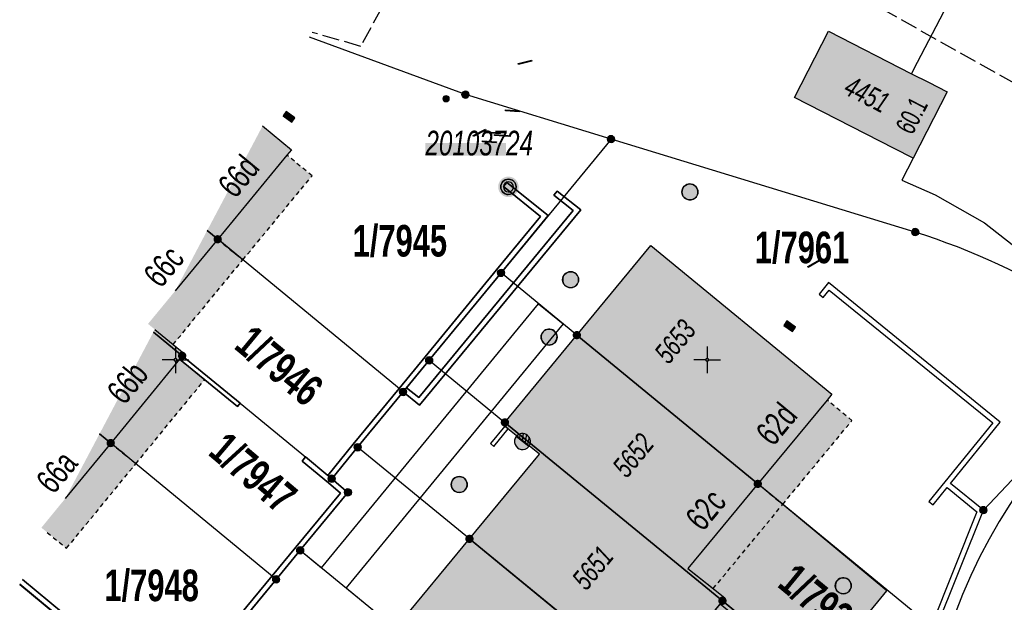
# Model space of a CAD drawing. Header units: metres. Extents: x 2695560 to 2696939, y 1260491 to 1262050.
# Tile 821 of 1005: x 2695969 to 2696015, y 1261738 to 1261766. Entities that reach past the tile are written whole.
import ezdxf

# ---------------------------------------------------------------- set-up
doc = ezdxf.new("R2010")
doc.units = ezdxf.units.M
for name, pattern in [('ALL_S25', [1.06, 0.8, -0.26]), ('AUSGEZOGEN', [0]), ('VERDECKT2_S2', [0.36, 0.2, -0.16])]:
    doc.linetypes.add(name, pattern=pattern)
for name, color, linetype in [('XR$1$AV_Flächen (EO)', 7, 'AUSGEZOGEN'), ('XR$1$AV_Gebäudeflächen (BB)', 7, 'AUSGEZOGEN'), ('XR$1$AV_Gebäudeflächen (EO)', 7, 'AUSGEZOGEN'), ('XR$1$AV_Gebäudeflächen ut.', 7, 'AUSGEZOGEN'), ('XR$1$AV_Grenzpunkte', 7, 'AUSGEZOGEN'), ('XR$1$AV_Grundstück-Nr.', 7, 'AUSGEZOGEN'), ('XR$1$AV_Haus-Nr.', 7, 'AUSGEZOGEN'), ('XR$1$AV_Koordinatennetzpunkte', 7, 'AUSGEZOGEN'), ('XR$1$AV_Lagefixpunkt-Nr.', 7, 'AUSGEZOGEN'), ('XR$1$AV_Lagefixpunkte', 7, 'AUSGEZOGEN'), ('XR$1$AV_Linien (BB)', 7, 'AUSGEZOGEN'), ('XR$1$AV_Linien (EO)', 7, 'AUSGEZOGEN'), ('XR$1$AV_Versicherung-Nr.', 7, 'AUSGEZOGEN'), ('XR$1$AW_LK_Schachtdeckel', 24, 'AUSGEZOGEN'), ('XR$1$EW_LK_Knoten', 1, 'AUSGEZOGEN'), ('XR$1$FM_LK_SW_TRASSEKNOTEN', 94, 'AUSGEZOGEN'), ('XR$1$GA_LK_Rohrleitungsteil', 32, 'AUSGEZOGEN'), ('XR$1$Liegenschaftsgrenzen', 7, 'AUSGEZOGEN'), ('XR$1$PFAV', 255, 'AUSGEZOGEN'), ('XR$1$PFAW', 255, 'AUSGEZOGEN'), ('XR$1$PFWA', 255, 'AUSGEZOGEN'), ('XR$1$PFWFM', 255, 'AUSGEZOGEN'), ('XR$1$RAEW', 8, 'AUSGEZOGEN'), ('XR$1$RP_Abstandslinie', 7, 'AUSGEZOGEN'), ('XR$1$WA_LK_Rohrleitungsteil', 171, 'AUSGEZOGEN')]:
    doc.layers.add(name, color=color, linetype=linetype)
doc.styles.add('ARIAL', font='arial.ttf')

# ---------------------------------------------------------------- blocks, each defined once
blk = doc.blocks.new('COMPLEXOBJECT_1471')
at = {"layer": 'XR$1$AV_Gebäudeflächen (BB)', "true_color": 0xd2d2d2, "transparency": 33554687}
for points in [[(120.964, 753.063), (122.956, 755.482), (122.461, 755.89)], [(120, 751.242), (119.933, 751.116), (121.285, 750.004), (121.373, 750.112), (120.861, 750.533)]]:
    blk.add_hatch(color=254, dxfattribs=at).paths.add_polyline_path(points)
blk = doc.blocks.new('COMPLEXOBJECT_76')
at = {"layer": 'XR$1$AV_Linien (BB)', "color": 7, "linetype": 'AUSGEZOGEN', "transparency": 33554687}
blk.add_line((6021.442, 11753.353), (6018.661, 11755.981), dxfattribs=at)
blk.add_lwpolyline([(6018.587, 11759.009), (6021.593, 11765.257), (6015.033, 11768.535), (6014.232, 11766.944), (6011.981, 11768.042), (6009.703, 11763.647), (6009.606, 11763.456)], dxfattribs=at)
for centre, start, end in [((6020.819, 11757.549), 146.8203, 185.6248), ((6020.819, 11757.548), 185.5875, 215.9755)]:
    blk.add_arc(centre, 2.667, start, end, dxfattribs=at)
blk = doc.blocks.new('COMPLEXOBJECT_592')
at = {"layer": 'XR$1$AV_Linien (BB)', "color": 7, "linetype": 'AUSGEZOGEN', "transparency": 33554687}
for centre, radius, start, end in [((6037.015, 11729.373), 23.238, 134.6304, 165.4774), ((5968.577, 11747.198), 47.484, 334.6065, 345.3646)]:
    blk.add_arc(centre, radius, start, end, dxfattribs=at)
blk = doc.blocks.new('COMPLEXOBJECT_595')
at = {"layer": 'XR$1$AV_Linien (BB)', "color": 7, "linetype": 'AUSGEZOGEN', "transparency": 33554687}
blk.add_line((5967.678, 11739.437), (5973.195, 11734.903), dxfattribs=at)
blk.add_lwpolyline([(5976.016, 11735.176), (5979.733, 11739.682), (5980.863, 11741.051), (5981.865, 11740.23), (5992.07, 11752.644), (5993.229, 11751.692), (5983.025, 11739.279), (5985.346, 11737.378)], dxfattribs=at)
for centre, radius, start, end in [((5974.738, 11733.664), 1.979, 95.5151, 141.2479), ((5974.737, 11733.658), 1.985, 49.8801, 95.4652)]:
    blk.add_arc(centre, radius, start, end, dxfattribs=at)
blk = doc.blocks.new('COMPLEXOBJECT_899')
at = {"layer": 'XR$1$AV_Flächen (EO)', "color": 7, "linetype": 'AUSGEZOGEN', "transparency": 33554687}
for p, q in [((6002.979, 11721.37), (6004.04, 11722.446)), ((6003.203, 11718.458), (6003.433, 11718.361))]:
    blk.add_line(p, q, dxfattribs=at)
blk.add_lwpolyline([(6004.04, 11722.446), (6002.629, 11723.592), (6005.922, 11727.583), (6007.803, 11729.863), (6008.443, 11729.335), (6010.263, 11731.541), (6007.706, 11733.654), (6010.725, 11737.31), (6012.982, 11742.939), (6011.43, 11744.191), (6013.775, 11747.078), (6005.7, 11753.637), (6005.259, 11753.094), (6005.453, 11752.936), (6005.736, 11753.285), (6013.423, 11747.042), (6010.422, 11743.347), (6010.616, 11743.189), (6011.272, 11743.996), (6012.681, 11742.86), (6010.507, 11737.439), (6007.163, 11733.389), (6000.715, 11738.676), (6000.601, 11738.537), (6007.236, 11733.096), (6008.408, 11732.133), (6001.873, 11724.198), (5994.072, 11730.645), (5993.958, 11730.506), (5994.646, 11729.937), (5993.154, 11729.638), (5992.03, 11730.563), (5992.016, 11730.682), (5992.629, 11731.406), (5992.476, 11731.535), (5991.808, 11730.746), (5991.84, 11730.46), (5993.1, 11729.423), (5994.844, 11729.773), (6001.897, 11723.944), (6002.51, 11723.448), (6003.698, 11722.466), (6002.634, 11721.376)], dxfattribs=at)
for centre, radius, start, end in [((6000.811, 11719.532), 2.592, 39.9803, 45.3314), ((6000.556, 11719.362), 2.898, 32.054, 39.3119), ((6000.756, 11719.496), 2.908, 337.0277, 40.1325), ((6000.886, 11719.564), 2.511, 23.7742, 32.1503), ((6000.494, 11719.401), 2.935, 16.4579, 23.5887), ((6000.744, 11719.498), 2.669, 8.1832, 15.9842), ((6000.72, 11719.49), 2.693, 0.6028, 8.2919), ((6000.45, 11719.51), 2.963, 353.1731, 0.15), ((6000.561, 11719.56), 2.863, 337.3564, 344.6843), ((6000.734, 11719.5), 2.68, 344.9546, 352.6747)]:
    blk.add_arc(centre, radius, start, end, dxfattribs=at)
blk = doc.blocks.new('COMPLEXOBJECT_930')
at = {"layer": 'XR$1$AV_Flächen (EO)', "color": 7, "linetype": 'AUSGEZOGEN', "transparency": 33554687}
blk.add_line((5967.686, 11739.453), (5973.195, 11734.903), dxfattribs=at)
blk.add_lwpolyline([(5976.016, 11735.176), (5979.733, 11739.682), (5980.863, 11741.051)], dxfattribs=at)
for centre, radius, start, end in [((5974.741, 11733.657), 1.985, 94.8397, 141.1152), ((5974.74, 11733.663), 1.979, 49.8635, 94.846)]:
    blk.add_arc(centre, radius, start, end, dxfattribs=at)
blk = doc.blocks.new('COMPLEXOBJECT_1020')
at = {"layer": 'XR$1$AV_Linien (EO)', "color": 7, "linetype": 'AUSGEZOGEN', "transparency": 33554687}
blk.add_line((5967.805, 11739.678), (5973.17, 11735.248), dxfattribs=at)
blk.add_lwpolyline([(5975.975, 11735.519), (5979.547, 11739.849), (5980.657, 11741.195), (5982.76, 11743.743), (5982.188, 11744.221), (5980.96, 11745.247), (5981.12, 11745.439), (5982.156, 11744.573), (5983.361, 11746.038), (5985.51, 11748.652), (5986.735, 11750.142), (5990.099, 11754.232), (5992.165, 11756.746), (5990.423, 11758.147), (5990.58, 11758.342), (5992.519, 11756.782), (5990.308, 11754.093), (5986.928, 11749.983), (5985.862, 11748.686), (5986.44, 11748.227), (5993.697, 11757.019), (5992.789, 11757.739), (5992.944, 11757.935), (5994.052, 11757.056), (5986.477, 11747.879), (5985.703, 11748.493), (5983.566, 11745.894), (5982.348, 11744.413), (5983.111, 11743.776), (5980.863, 11741.051)], dxfattribs=at)
blk.add_arc((5974.739, 11733.66), 2.232, 56.3819, 134.6549, dxfattribs=at)
blk = doc.blocks.new('COMPLEXOBJECT_1174')
at = {"layer": 'XR$1$Liegenschaftsgrenzen', "color": 7, "linetype": 'AUSGEZOGEN', "transparency": 33554687}
for p, q in [((6009.78, 11756.01), (5995.477, 11760.379)), ((6019.71, 11750.79), (6017.37, 11752.47))]:
    blk.add_line(p, q, dxfattribs=at)
blk.add_arc((5999.918, 11724.958), 32.58, 57.611, 72.38, dxfattribs=at)
blk = doc.blocks.new('COMPLEXOBJECT_1224')
at = {"layer": 'XR$1$Liegenschaftsgrenzen', "color": 7, "linetype": 'AUSGEZOGEN', "transparency": 33554687}
for p, q in [((5979.733, 11739.682), (5976.016, 11735.176)), ((5973.195, 11734.903), (5967.678, 11739.437))]:
    blk.add_line(p, q, dxfattribs=at)
blk.add_arc((5974.739, 11733.663), 1.98, 49.8187, 141.2364, dxfattribs=at)
blk = doc.blocks.new('COMPLEXOBJECT_1270')
at = {"layer": 'XR$1$Liegenschaftsgrenzen', "color": 7, "linetype": 'AUSGEZOGEN', "transparency": 33554687}
blk.add_line((5971.08, 11688.51), (5998.19, 11710.06), dxfattribs=at)
for centre, radius, start, end in [((6037.015, 11729.373), 23.238, 134.6304, 165.4774), ((5968.574, 11747.203), 47.488, 333.1701, 345.3587), ((5968.621, 11747.179), 47.435, 321.1441, 333.1707), ((5968.73, 11747.143), 47.327, 309.3215, 321.0958), ((5968.975, 11743.539), 44.434, 311.1096, 312.0231)]:
    blk.add_arc(centre, radius, start, end, dxfattribs=at)
blk = doc.blocks.new('BWAV1')
at = {"layer": 'XR$1$PFAV', "transparency": 33554687}
blk.add_hatch(color=7, dxfattribs=at).paths.add_polyline_path([(0.67, 0), (0.656, 0.135), (0.616, 0.264), (0.55, 0.383), (0.462, 0.486), (0.354, 0.569), (0.233, 0.628), (0.101, 0.662), (-0.034, 0.669), (-0.168, 0.649), (-0.295, 0.602), (-0.41, 0.53), (-0.508, 0.436), (-0.586, 0.325), (-0.639, 0.201), (-0.667, 0.068), (-0.667, -0.068), (-0.639, -0.201), (-0.586, -0.325), (-0.508, -0.436), (-0.41, -0.53), (-0.295, -0.602), (-0.168, -0.649), (-0.034, -0.669), (0.101, -0.662), (0.233, -0.628), (0.354, -0.569), (0.462, -0.486), (0.55, -0.383), (0.616, -0.264), (0.656, -0.135)])
at = {"color": 7, "transparency": 33554687}
for radius, start, end in [(0.5, 91.19481, 268.80519), (0.326, 91.19481, 268.80519), (0.5, 268.80519, 91.19481), (0.326, 268.80519, 91.19481)]:
    blk.add_arc((0, 0), radius, start, end, dxfattribs=at)
at = {"layer": 'XR$1$PFAV', "transparency": 33554687}
blk.add_circle((0, 0), 0.5, dxfattribs=at)
blk = doc.blocks.new('BAV15')
at = {"layer": 'XR$1$PFAV', "transparency": 33554687}
blk.add_hatch(color=7, dxfattribs=at).paths.add_polyline_path([(0.5, 0), (0.49, 0.1), (0.46, 0.2), (0.41, 0.29), (0.34, 0.36), (0.26, 0.42), (0.17, 0.47), (0.08, 0.49), (-0.03, 0.5), (-0.13, 0.48), (-0.22, 0.45), (-0.31, 0.4), (-0.38, 0.33), (-0.44, 0.24), (-0.48, 0.15), (-0.5, 0.05), (-0.5, -0.05), (-0.48, -0.15), (-0.44, -0.24), (-0.38, -0.33), (-0.31, -0.4), (-0.22, -0.45), (-0.13, -0.48), (-0.03, -0.5), (0.08, -0.49), (0.17, -0.47), (0.26, -0.42), (0.34, -0.36), (0.41, -0.29), (0.46, -0.2), (0.49, -0.1)])
at = {"color": 7, "transparency": 33554687}
for start, end in [(90, 270), (270, 90)]:
    blk.add_arc((0, 0), 0.5, start, end, dxfattribs=at)
at = {"layer": 'XR$1$PFAV', "transparency": 33554687}
blk.add_circle((0, 0), 0.5, dxfattribs=at)
blk = doc.blocks.new('BWAV20')
at = {"true_color": 0x000000, "transparency": 33554687}
blk.add_hatch(color=18, dxfattribs=at).paths.add_polyline_path([(0.17, 0), (0.16, 0.03), (0.15, 0.07), (0.14, 0.1), (0.11, 0.12), (0.09, 0.14), (0.06, 0.16), (0.03, 0.16), (-0.01, 0.17), (-0.04, 0.16), (-0.07, 0.15), (-0.1, 0.13), (-0.13, 0.11), (-0.15, 0.08), (-0.16, 0.05), (-0.17, 0.02), (-0.17, -0.02), (-0.16, -0.05), (-0.15, -0.08), (-0.13, -0.11), (-0.1, -0.13), (-0.07, -0.15), (-0.04, -0.16), (-0.01, -0.17), (0.03, -0.16), (0.06, -0.16), (0.09, -0.14), (0.11, -0.12), (0.14, -0.1), (0.15, -0.07), (0.16, -0.03)])
at = {"layer": 'XR$1$PFAV', "transparency": 33554687}
blk.add_hatch(color=7, dxfattribs=at).paths.add_polyline_path([(0.5, 0), (0.49, 0.1), (0.46, 0.2), (0.41, 0.29), (0.34, 0.36), (0.26, 0.42), (0.17, 0.47), (0.08, 0.49), (-0.03, 0.5), (-0.13, 0.48), (-0.22, 0.45), (-0.31, 0.4), (-0.38, 0.33), (-0.44, 0.24), (-0.48, 0.15), (-0.5, 0.05), (-0.5, -0.05), (-0.48, -0.15), (-0.44, -0.24), (-0.38, -0.33), (-0.31, -0.4), (-0.22, -0.45), (-0.13, -0.48), (-0.03, -0.5), (0.08, -0.49), (0.17, -0.47), (0.26, -0.42), (0.34, -0.36), (0.41, -0.29), (0.46, -0.2), (0.49, -0.1)])
blk = doc.blocks.new('BAV2041')
at = {"color": 7, "transparency": 33554687}
for p, q in [((0, 0.5), (0, 0.05)), ((-0.05, 0), (-0.5, 0)), ((0.05, 0), (0.5, 0)), ((0, -0.05), (0, -0.5))]:
    blk.add_line(p, q, dxfattribs=at)
blk.add_circle((0, 0), 0.05, dxfattribs=at)
for start, end in [(90, 270), (270, 90)]:
    blk.add_arc((0, 0), 0.05, start, end, dxfattribs=at)
blk = doc.blocks.new('COMPLEXOBJECT_1447')
at = {"layer": 'XR$1$RP_Abstandslinie', "color": 7, "linetype": 'AUSGEZOGEN', "transparency": 33554687}
blk.add_arc((6037.386, 11728.394), 27.499, 99.9378, 163.4214, dxfattribs=at)
blk = doc.blocks.new('BAW2082')
at = {"layer": 'XR$1$PFAW', "transparency": 33554687}
blk.add_hatch(color=7, dxfattribs=at).paths.add_polyline_path([(0.509, -0.003), (0.499, 0.098), (0.469, 0.194), (0.42, 0.283), (0.354, 0.359), (0.274, 0.421), (0.183, 0.466), (0.085, 0.491), (-0.016, 0.496), (-0.116, 0.481), (-0.211, 0.446), (-0.297, 0.392), (-0.37, 0.323), (-0.428, 0.24), (-0.468, 0.147), (-0.488, 0.047), (-0.488, -0.054), (-0.468, -0.153), (-0.428, -0.246), (-0.37, -0.329), (-0.297, -0.398), (-0.211, -0.452), (-0.116, -0.487), (-0.016, -0.502), (0.085, -0.497), (0.183, -0.472), (0.274, -0.427), (0.354, -0.366), (0.42, -0.289), (0.469, -0.2), (0.499, -0.104)])
at = {"transparency": 33554687}
for start, end in [(91.19481, 268.80519), (268.80519, 91.19481)]:
    blk.add_arc((0.01, 0), 0.5, start, end, dxfattribs=at)
at = {"layer": 'XR$1$PFAW', "transparency": 33554687}
blk.add_circle((0.009, -0.003), 0.5, dxfattribs=at)
blk = doc.blocks.new('BWA996')
at = {"layer": 'XR$1$PFWA', "transparency": 33554687}
blk.add_hatch(color=7, dxfattribs=at).paths.add_polyline_path([(-0.25, -0.5), (0.25, -0.5), (0.25, 0.5), (-0.25, 0.5)])
at = {"transparency": 33554687}
for p, q in [((-0.25, 0.5), (-0.25, -0.5)), ((0.25, 0.5), (0.25, -0.5))]:
    blk.add_line(p, q, dxfattribs=at)
at = {"layer": 'XR$1$PFWA', "transparency": 33554687}
blk.add_lwpolyline([(-0.25, -0.5), (0.25, -0.5), (0.25, 0.5), (-0.25, 0.5), (-0.25, -0.5)], close=True, dxfattribs=at)
blk = doc.blocks.new('BWA2013')
at = {"true_color": 0x000000, "transparency": 33554687}
blk.add_hatch(color=18, dxfattribs=at).paths.add_polyline_path([(-0.291, -0.409), (0.352, 0.357), (0.291, 0.409), (-0.352, -0.357)])
at = {"transparency": 33554687}
blk.add_lwpolyline([(-0.291, -0.409), (-0.352, -0.357), (0.291, 0.409), (0.352, 0.357), (-0.291, -0.409)], close=True, dxfattribs=at)
blk = doc.blocks.new('BGA2013')
at = {"transparency": 33554687}
blk.add_hatch(color=36, dxfattribs=at).paths.add_polyline_path([(-0.291, -0.409), (0.352, 0.357), (0.291, 0.409), (-0.352, -0.357)])
at = {"color": 32, "transparency": 33554687}
blk.add_lwpolyline([(-0.291, -0.409), (-0.352, -0.357), (0.291, 0.409), (0.352, 0.357), (-0.291, -0.409)], close=True, dxfattribs=at)
blk = doc.blocks.new('BEW957')
at = {"layer": 'XR$1$RAEW', "transparency": 33554687}
blk.add_hatch(color=1, dxfattribs=at).paths.add_polyline_path([(-0.5, 0), (-0.5, -0.05), (-0.49, -0.1), (-0.48, -0.15), (-0.46, -0.2), (-0.44, -0.24), (-0.41, -0.29), (-0.38, -0.33), (-0.34, -0.36), (-0.31, -0.4), (-0.26, -0.42), (-0.22, -0.45), (-0.17, -0.47), (-0.13, -0.48), (-0.08, -0.49), (-0.03, -0.5), (0.03, -0.5), (0.08, -0.49), (0.13, -0.48), (0.17, -0.47), (0.22, -0.45), (0.26, -0.42), (0.31, -0.4), (0.34, -0.36), (0.38, -0.33), (0.41, -0.29), (0.44, -0.24), (0.46, -0.2), (0.48, -0.15), (0.49, -0.1), (0.5, -0.05), (0.5, 0), (0.5, 0.05), (0.49, 0.1), (0.48, 0.15), (0.46, 0.2), (0.44, 0.24), (0.41, 0.29), (0.38, 0.33), (0.34, 0.36), (0.31, 0.4), (0.26, 0.42), (0.22, 0.45), (0.17, 0.47), (0.13, 0.48), (0.08, 0.49), (0.03, 0.5), (-0.03, 0.5), (-0.08, 0.49), (-0.13, 0.48), (-0.17, 0.47), (-0.22, 0.45), (-0.26, 0.42), (-0.31, 0.4), (-0.34, 0.36), (-0.38, 0.33), (-0.41, 0.29), (-0.44, 0.24), (-0.46, 0.2), (-0.48, 0.15), (-0.49, 0.1), (-0.5, 0.05)])
at = {"color": 1, "transparency": 33554687}
for start, end in [(90, 180), (180, 270), (0, 90), (270, 0)]:
    blk.add_arc((0, 0), 0.5, start, end, dxfattribs=at)
at = {"layer": 'XR$1$RAEW', "color": 1, "transparency": 33554687}
blk.add_circle((0, 0), 0.5, dxfattribs=at)
blk = doc.blocks.new('BWFM3')
at = {"layer": 'XR$1$PFWFM', "transparency": 33554687}
blk.add_hatch(color=7, dxfattribs=at).paths.add_polyline_path([(0, 0.5), (-0.051, 0.497), (-0.101, 0.49), (-0.15, 0.477), (-0.197, 0.459), (-0.243, 0.437), (-0.286, 0.41), (-0.326, 0.379), (-0.362, 0.344), (-0.395, 0.306), (-0.424, 0.264), (-0.449, 0.22), (-0.469, 0.174), (-0.484, 0.125), (-0.494, 0.076), (-0.499, 0.025), (-0.499, -0.025), (-0.494, -0.076), (-0.484, -0.125), (-0.469, -0.174), (-0.449, -0.22), (-0.424, -0.264), (-0.395, -0.306), (-0.362, -0.344), (-0.326, -0.379), (-0.286, -0.41), (-0.243, -0.437), (-0.197, -0.459), (-0.15, -0.477), (-0.101, -0.49), (-0.051, -0.497), (0, -0.5), (0.051, -0.497), (0.101, -0.49), (0.15, -0.477), (0.197, -0.459), (0.243, -0.437), (0.286, -0.41), (0.326, -0.379), (0.362, -0.344), (0.395, -0.306), (0.424, -0.264), (0.449, -0.22), (0.469, -0.174), (0.484, -0.125), (0.494, -0.076), (0.499, -0.025), (0.499, 0.025), (0.494, 0.076), (0.484, 0.125), (0.469, 0.174), (0.449, 0.22), (0.424, 0.264), (0.395, 0.306), (0.362, 0.344), (0.326, 0.379), (0.286, 0.41), (0.243, 0.437), (0.197, 0.459), (0.15, 0.477), (0.101, 0.49), (0.051, 0.497)])
at = {"color": 94, "transparency": 33554687}
for p, q in [((-0.489, -0.083), (-0.007, 0.179)), ((-0.479, 0.141), (0, 0.388)), ((0, 0.5), (0, -0.5)), ((-0.413, -0.281), (-0.003, -0.029)), ((-0.27, -0.421), (0, -0.239))]:
    blk.add_line(p, q, dxfattribs=at)
for start, end in [(90, 270), (270, 90)]:
    blk.add_arc((0, 0), 0.5, start, end, dxfattribs=at)
blk = doc.blocks.new('COMPLEXOBJECT_2825')
at = {"layer": 'XR$1$AV_Linien (EO)', "color": 7, "linetype": 'AUSGEZOGEN', "transparency": 33554687}
blk.add_line((5973.195, 11734.903), (5967.686, 11739.453), dxfattribs=at)
blk.add_lwpolyline([(5980.863, 11741.051), (5979.733, 11739.682), (5976.016, 11735.176)], dxfattribs=at)
for centre, radius, start, end in [((5974.741, 11733.657), 1.985, 94.8397, 141.1152), ((5974.74, 11733.663), 1.979, 49.8635, 94.846)]:
    blk.add_arc(centre, radius, start, end, dxfattribs=at)
blk = doc.blocks.new('COMPLEXOBJECT_2829')
at = {"layer": 'XR$1$AV_Flächen (EO)', "color": 7, "linetype": 'AUSGEZOGEN', "transparency": 33554687}
blk.add_line((5973.17, 11735.248), (5967.805, 11739.678), dxfattribs=at)
blk.add_lwpolyline([(5980.863, 11741.051), (5983.111, 11743.776), (5982.348, 11744.413), (5983.566, 11745.894), (5985.703, 11748.493), (5986.477, 11747.879), (5994.052, 11757.056), (5992.944, 11757.935), (5992.789, 11757.739), (5993.697, 11757.019), (5986.44, 11748.227), (5985.862, 11748.686), (5986.928, 11749.983), (5990.308, 11754.093), (5992.519, 11756.782), (5990.58, 11758.342), (5990.423, 11758.147), (5992.165, 11756.746), (5990.099, 11754.232), (5986.735, 11750.142), (5985.51, 11748.652), (5983.361, 11746.038), (5982.156, 11744.573), (5981.12, 11745.439), (5980.96, 11745.247), (5982.188, 11744.221), (5982.76, 11743.743), (5980.657, 11741.195), (5979.547, 11739.849), (5975.975, 11735.519)], dxfattribs=at)
blk.add_arc((5974.739, 11733.66), 2.232, 56.3819, 134.6549, dxfattribs=at)

msp = doc.modelspace()

# ---------------------------------------------------------------- hatches: boundary and pattern name
at = {"transparency": 33554687}
for points in [[(2695987.723, 1261760.008), (2695987.723, 1261759.405), (2695991.511, 1261759.405), (2695991.511, 1261760.008)], [(2695992.727, 1261738.296), (2695993.132, 1261737.961), (2696000.557, 1261746.948), (2696000.152, 1261747.283)]]:
    msp.add_hatch(color=7, dxfattribs=at).paths.add_polyline_path(points)
at = {"layer": 'XR$1$AV_Gebäudeflächen (BB)', "true_color": 0xd2d2d2, "transparency": 33554687}
for points in [[(2696010.654, 1261759.295), (2696012.248, 1261762.411), (2696011.366, 1261762.862), (2696010.576, 1261763.266), (2696006.674, 1261765.262), (2696005.08, 1261762.146), (2696009.755, 1261759.755)], [(2695980.066, 1261760.808), (2695977.461, 1261755.89), (2695977.956, 1261755.482), (2695981.212, 1261759.435), (2695981.422, 1261759.69)], [(2696003.346, 1261743.983), (2696006.602, 1261747.926), (2696006.825, 1261748.196), (2695998.312, 1261755.19), (2695994.84, 1261750.975)], [(2695974.933, 1261751.116), (2695972.402, 1261746.336), (2695972.927, 1261745.903), (2695976.158, 1261749.849), (2695976.285, 1261750.004)], [(2695991.458, 1261746.873), (2696001.685, 1261738.486), (2696001.799, 1261738.625), (2696001.251, 1261739.061), (2696000.062, 1261740.008), (2696003.346, 1261743.983), (2695994.84, 1261750.975)], [(2695989.792, 1261741.399), (2695998.32, 1261734.414), (2696001.57, 1261738.347), (2696001.685, 1261738.486), (2695991.458, 1261746.873), (2695991.368, 1261746.763), (2695993.077, 1261745.378)], [(2695972.402, 1261746.336), (2695970.793, 1261743.298), (2695972.927, 1261745.903)], [(2695998.32, 1261734.414), (2695989.792, 1261741.399), (2695986.316, 1261737.188), (2695987.693, 1261736.06), (2695994.84, 1261730.203), (2695994.928, 1261730.316), (2695995.041, 1261730.452)]]:
    msp.add_hatch(color=254, dxfattribs=at).paths.add_polyline_path(points)
at = {"layer": 'XR$1$AV_Gebäudeflächen (EO)', "true_color": 0xebebeb, "transparency": 33554687}
for points in [[(2695979.136, 1261754.51), (2695982.393, 1261758.463), (2695981.212, 1261759.435), (2695977.956, 1261755.482)], [(2695975.861, 1261750.533), (2695979.136, 1261754.51), (2695977.956, 1261755.482), (2695974.681, 1261751.505)], [(2695974.107, 1261744.93), (2695977.342, 1261748.88), (2695976.158, 1261749.849), (2695972.927, 1261745.903)], [(2696004.519, 1261743.018), (2696007.774, 1261746.958), (2696006.602, 1261747.926), (2696003.346, 1261743.983)], [(2695970.852, 1261740.956), (2695974.107, 1261744.93), (2695972.927, 1261745.903), (2695969.668, 1261741.925)], [(2696001.251, 1261739.061), (2696004.519, 1261743.018), (2696003.346, 1261743.983), (2696000.062, 1261740.008)]]:
    msp.add_hatch(color=7, dxfattribs=at).paths.add_polyline_path(points)
at = {"layer": 'XR$1$AV_Gebäudeflächen ut.', "true_color": 0xf5f5f5, "transparency": 33554687}
msp.add_hatch(color=7, dxfattribs=at).paths.add_polyline_path([(2695970.992, 1261700.026), (2695974.15, 1261696.044), (2695978.318, 1261699.366), (2695982.474, 1261702.679), (2695986.602, 1261705.969), (2695990.728, 1261709.274), (2695992.681, 1261710.839), (2695994.77, 1261712.513), (2695994.76, 1261712.55), (2695994.75, 1261712.587), (2695994.74, 1261712.624), (2695994.729, 1261712.661), (2695994.717, 1261712.698), (2695994.705, 1261712.734), (2695994.693, 1261712.771), (2695994.68, 1261712.807), (2695994.666, 1261712.843), (2695994.652, 1261712.879), (2695994.638, 1261712.914), (2695994.623, 1261712.95), (2695994.608, 1261712.985), (2695994.592, 1261713.02), (2695994.576, 1261713.055), (2695994.559, 1261713.09), (2695994.542, 1261713.124), (2695994.525, 1261713.158), (2695994.507, 1261713.192), (2695994.489, 1261713.226), (2695994.47, 1261713.259), (2695994.45, 1261713.293), (2695994.431, 1261713.326), (2695994.411, 1261713.358), (2695994.39, 1261713.391), (2695994.369, 1261713.423), (2695994.348, 1261713.455), (2695994.326, 1261713.487), (2695994.304, 1261713.518), (2695994.281, 1261713.549), (2695994.258, 1261713.58), (2695998.185, 1261716.721), (2695998.695, 1261716.046), (2696005.01, 1261722.256), (2696003.599, 1261723.402), (2696006.892, 1261727.393), (2696010.243, 1261731.455), (2696008.326, 1261733.04), (2696006.071, 1261734.889), (2696009.412, 1261738.963), (2696004.519, 1261743.018), (2696003.346, 1261743.983), (2696000.062, 1261740.008), (2696001.799, 1261738.625), (2696001.685, 1261738.486), (2695998.32, 1261734.414), (2695994.928, 1261730.316), (2695996.831, 1261728.743), (2695992.395, 1261724.451), (2695994.633, 1261721.644), (2695994.535, 1261721.549), (2695990.359, 1261718.247), (2695986.307, 1261715.027), (2695987.544, 1261713.473), (2695983.432, 1261710.199), (2695983.559, 1261710.044), (2695983.428, 1261709.939), (2695979.289, 1261706.64), (2695975.141, 1261703.333)])

# ---------------------------------------------------------------- linework, layer by layer
at = {"layer": 'XR$1$AV_Flächen (EO)', "color": 7, "linetype": 'AUSGEZOGEN', "transparency": 33554687}
for p, q in [((2695981.212, 1261759.435), (2695977.956, 1261755.482)), ((2695977.956, 1261755.482), (2695975.964, 1261753.063)), ((2695975, 1261751.242), (2695975.861, 1261750.533)), ((2695976.158, 1261749.849), (2695972.927, 1261745.903)), ((2696006.602, 1261747.926), (2696003.346, 1261743.983)), ((2695972.927, 1261745.903), (2695970.793, 1261743.298)), ((2696004.519, 1261743.018), (2696003.346, 1261743.983))]:
    msp.add_line(p, q, dxfattribs=at)
at = {"layer": 'XR$1$AV_Flächen (EO)', "color": 7, "linetype": 'VERDECKT2_S2', "transparency": 33554687}
for p, q in [((2695977.956, 1261755.482), (2695979.136, 1261754.51)), ((2695972.927, 1261745.903), (2695974.107, 1261744.93)), ((2696003.346, 1261743.983), (2696004.519, 1261743.018)), ((2695969.945, 1261741.698), (2695970.852, 1261740.956))]:
    msp.add_line(p, q, dxfattribs=at)
for points in [[(2695979.136, 1261754.51), (2695982.393, 1261758.463), (2695981.212, 1261759.435)], [(2695975.861, 1261750.533), (2695979.136, 1261754.51), (2695977.956, 1261755.482)], [(2695974.107, 1261744.93), (2695977.342, 1261748.88), (2695976.158, 1261749.849)], [(2696004.519, 1261743.018), (2696007.774, 1261746.958), (2696006.602, 1261747.926)], [(2695970.852, 1261740.956), (2695974.107, 1261744.93), (2695972.927, 1261745.903)], [(2696001.251, 1261739.061), (2696004.519, 1261743.018), (2696003.346, 1261743.983)]]:
    msp.add_lwpolyline(points, dxfattribs=at)
at = {"layer": 'XR$1$AV_Flächen (EO)', "color": 7, "linetype": 'AUSGEZOGEN', "transparency": 33554687}
for points in [[(2695979.012, 1261747.77), (2695976.285, 1261750.004), (2695976.158, 1261749.849), (2695978.885, 1261747.615), (2695979.012, 1261747.77)], [(2695990.941, 1261745.748), (2695991.608, 1261746.568), (2695991.453, 1261746.694), (2695990.786, 1261745.874), (2695990.941, 1261745.748)]]:
    msp.add_lwpolyline(points, close=True, dxfattribs=at)
for points in [[(2696003.346, 1261743.983), (2696000.062, 1261740.008), (2696001.799, 1261738.625), (2696001.685, 1261738.486), (2695998.32, 1261734.414), (2695994.928, 1261730.316), (2695996.831, 1261728.743)], [(2696003.346, 1261743.983), (2696000.062, 1261740.008), (2696001.251, 1261739.061)], [(2696008.326, 1261733.04), (2696006.071, 1261734.889), (2696009.412, 1261738.963), (2696004.519, 1261743.018)]]:
    msp.add_lwpolyline(points, dxfattribs=at)
at = {"layer": 'XR$1$AV_Linien (BB)', "color": 7, "linetype": 'AUSGEZOGEN', "transparency": 33554687}
for p, q in [((2695977.461, 1261755.89), (2695977.956, 1261755.482)), ((2695977.956, 1261755.482), (2695975.964, 1261753.063)), ((2695974.933, 1261751.116), (2695976.285, 1261750.004)), ((2695991.458, 1261746.873), (2695994.84, 1261750.975)), ((2695994.84, 1261750.975), (2696003.346, 1261743.983)), ((2696001.685, 1261738.486), (2695991.458, 1261746.873)), ((2695972.402, 1261746.336), (2695972.927, 1261745.903)), ((2695972.927, 1261745.903), (2695970.793, 1261743.298)), ((2695986.316, 1261737.188), (2695989.792, 1261741.399)), ((2695989.792, 1261741.399), (2695998.32, 1261734.414))]:
    msp.add_line(p, q, dxfattribs=at)
for points in [[(2696010.654, 1261759.295), (2696009.755, 1261759.755), (2696005.08, 1261762.146), (2696006.674, 1261765.262), (2696010.576, 1261763.266)], [(2696010.576, 1261763.266), (2696011.366, 1261762.862), (2696012.248, 1261762.411), (2696010.654, 1261759.295)], [(2695980.066, 1261760.808), (2695981.422, 1261759.69), (2695981.212, 1261759.435), (2695977.956, 1261755.482)], [(2696010.654, 1261759.295), (2696010.115, 1261758.266), (2696011.685, 1261757.57), (2696014.007, 1261756.261), (2696020.866, 1261750.875)], [(2695994.84, 1261750.975), (2695998.312, 1261755.19), (2696006.825, 1261748.196), (2696006.602, 1261747.926), (2696003.346, 1261743.983)], [(2695975, 1261751.242), (2695975.861, 1261750.533), (2695976.373, 1261750.112), (2695976.285, 1261750.004)], [(2695976.285, 1261750.004), (2695976.158, 1261749.849), (2695972.927, 1261745.903)], [(2695989.792, 1261741.399), (2695993.077, 1261745.378), (2695991.368, 1261746.763), (2695991.458, 1261746.873)], [(2696003.346, 1261743.983), (2696000.062, 1261740.008), (2696001.251, 1261739.061), (2696001.799, 1261738.625), (2696001.685, 1261738.486)], [(2696001.685, 1261738.486), (2696001.57, 1261738.347), (2695998.32, 1261734.414)]]:
    msp.add_lwpolyline(points, dxfattribs=at)
at = {"layer": 'XR$1$AV_Linien (EO)', "color": 7, "linetype": 'AUSGEZOGEN', "transparency": 33554687}
for points in [[(2695979.012, 1261747.77), (2695978.885, 1261747.615), (2695976.158, 1261749.849), (2695976.285, 1261750.004), (2695979.012, 1261747.77)], [(2695990.941, 1261745.748), (2695991.608, 1261746.568), (2695991.453, 1261746.694), (2695990.786, 1261745.874), (2695990.941, 1261745.748)]]:
    msp.add_lwpolyline(points, close=True, dxfattribs=at)
at = {"layer": 'XR$1$Liegenschaftsgrenzen', "color": 7, "linetype": 'AUSGEZOGEN', "transparency": 33554687}
for p, q in [((2695996.447, 1261760.189), (2695991.278, 1261753.903)), ((2695991.278, 1261753.903), (2695987.898, 1261749.793)), ((2695986.673, 1261748.303), (2695987.898, 1261749.793)), ((2695984.536, 1261745.704), (2695986.673, 1261748.303)), ((2695984.536, 1261745.704), (2695983.318, 1261744.223)), ((2695981.833, 1261740.861), (2695980.703, 1261739.492))]:
    msp.add_line(p, q, dxfattribs=at)
for points in [[(2695996.447, 1261760.189), (2695989.6, 1261762.28), (2695982.277, 1261764.984)], [(2695986.673, 1261748.303), (2695977.956, 1261755.482), (2695977.461, 1261755.89)], [(2696011.695, 1261737.12), (2696003.346, 1261743.983), (2695994.84, 1261750.975), (2695991.278, 1261753.903)], [(2695983.318, 1261744.223), (2695976.285, 1261750.004), (2695974.933, 1261751.116)], [(2695987.898, 1261749.793), (2695991.458, 1261746.873), (2696001.685, 1261738.486), (2696008.326, 1261733.04)], [(2696011.695, 1261737.12), (2696013.952, 1261742.749), (2696019.03, 1261748.13)], [(2695980.703, 1261739.492), (2695972.927, 1261745.903), (2695972.402, 1261746.336)], [(2696006.892, 1261727.393), (2695998.32, 1261734.414), (2695989.792, 1261741.399), (2695984.536, 1261745.704)], [(2695983.318, 1261744.223), (2695984.081, 1261743.586), (2695981.833, 1261740.861)], [(2695981.833, 1261740.861), (2695994.84, 1261730.203), (2695994.928, 1261730.316), (2696003.48, 1261723.258), (2696006.892, 1261727.393)]]:
    msp.add_lwpolyline(points, dxfattribs=at)
at = {"layer": 'XR$1$RP_Abstandslinie', "color": 7, "linetype": 'ALL_S25', "transparency": 33554687}
msp.add_lwpolyline([(2696022.82, 1261758.65), (2696005.37, 1261768.45), (2696011.52, 1261780.16), (2695997.22, 1261787.81), (2695984.68, 1261764.55), (2695982.395, 1261765.208)], dxfattribs=at)

# ---------------------------------------------------------------- block references
at = {"layer": 'XR$1$AV_Flächen (EO)', "color": 7, "linetype": 'AUSGEZOGEN', "lineweight": -3, "transparency": 33554687}
for name in ['COMPLEXOBJECT_2829', 'COMPLEXOBJECT_899', 'COMPLEXOBJECT_930']:
    msp.add_blockref(name, (2690000.97, 1249999.81), dxfattribs=at)
at = {"layer": 'XR$1$AV_Gebäudeflächen (BB)', "color": 7, "transparency": 33554687}
msp.add_blockref('COMPLEXOBJECT_1471', (2695855, 1261000), dxfattribs=at)
at = {"layer": 'XR$1$AV_Grenzpunkte', "color": 7, "linetype": 'AUSGEZOGEN', "lineweight": -3, "transparency": 33554687}
for name, p, xscale, yscale in [('BAV15', (2695989.6, 1261762.28), 0.3249999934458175, 0.3249999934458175), ('BAV15', (2695996.447, 1261760.189), 0.3249999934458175, 0.3249999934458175), ('BAV15', (2696010.75, 1261755.82), 0.3249999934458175, 0.3249999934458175), ('BWAV20', (2695977.956, 1261755.482), 0.3899999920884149, 0.3899999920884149), ('BAV15', (2695991.278, 1261753.903), 0.3249999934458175, 0.3249999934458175), ('BWAV20', (2695994.84, 1261750.975), 0.3899999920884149, 0.3899999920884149), ('BWAV20', (2695976.285, 1261750.004), 0.3899999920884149, 0.3899999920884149), ('BAV15', (2695987.898, 1261749.793), 0.3249999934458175, 0.3249999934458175), ('BAV15', (2695986.673, 1261748.303), 0.3249999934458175, 0.3249999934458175), ('BWAV20', (2695991.458, 1261746.873), 0.3899999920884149, 0.3899999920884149), ('BWAV20', (2695972.927, 1261745.903), 0.3899999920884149, 0.3899999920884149), ('BAV15', (2695984.536, 1261745.704), 0.3249999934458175, 0.3249999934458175), ('BAV15', (2695983.318, 1261744.223), 0.3249999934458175, 0.3249999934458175), ('BWAV20', (2696003.346, 1261743.983), 0.3899999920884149, 0.3899999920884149), ('BAV15', (2695984.081, 1261743.586), 0.3249999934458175, 0.3249999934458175), ('BAV15', (2696013.952, 1261742.749), 0.3249999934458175, 0.3249999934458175), ('BWAV20', (2695989.792, 1261741.399), 0.3899999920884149, 0.3899999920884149), ('BAV15', (2695981.833, 1261740.861), 0.3249999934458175, 0.3249999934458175), ('BAV15', (2695980.703, 1261739.492), 0.3249999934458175, 0.3249999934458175), ('BWAV20', (2696001.685, 1261738.486), 0.3899999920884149, 0.3899999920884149)]:
    msp.add_blockref(name, p, dxfattribs=dict(at, xscale=xscale, yscale=yscale))
at = {"layer": 'XR$1$AV_Koordinatennetzpunkte', "color": 7, "linetype": 'AUSGEZOGEN', "lineweight": -3, "transparency": 33554687, "xscale": 1.25, "yscale": 1.25}
for p in [(2695975.97, 1261749.81), (2696000.97, 1261749.81)]:
    msp.add_blockref('BAV2041', p, dxfattribs=at)
at = {"layer": 'XR$1$AV_Lagefixpunkte', "color": 7, "linetype": 'AUSGEZOGEN', "lineweight": -3, "transparency": 33554687, "xscale": 0.7199999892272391, "yscale": 0.7199999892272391}
msp.add_blockref('BWAV1', (2695991.623, 1261757.945, -1000), dxfattribs=at)
at = {"layer": 'XR$1$AV_Linien (BB)', "color": 7, "linetype": 'AUSGEZOGEN', "lineweight": -3, "transparency": 33554687}
for name in ['COMPLEXOBJECT_76', 'COMPLEXOBJECT_595', 'COMPLEXOBJECT_592']:
    msp.add_blockref(name, (2690000.97, 1249999.81), dxfattribs=at)
at = {"layer": 'XR$1$AV_Linien (EO)', "color": 7, "linetype": 'AUSGEZOGEN', "lineweight": -3, "transparency": 33554687}
for name in ['COMPLEXOBJECT_1020', 'COMPLEXOBJECT_2825']:
    msp.add_blockref(name, (2690000.97, 1249999.81), dxfattribs=at)
at = {"layer": 'XR$1$AW_LK_Schachtdeckel', "color": 24, "linetype": 'AUSGEZOGEN', "lineweight": -3, "transparency": 33554687}
for p, xscale, yscale, rotation in [((2696000.15, 1261757.71), 0.7499999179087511, 0.7499999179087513, 338.494628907), ((2695993.53, 1261750.89), 0.7499999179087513, 0.7499999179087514, 319.792724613), ((2696007.36, 1261739.2), 0.7499999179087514, 0.7499999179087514, 331.329345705)]:
    msp.add_blockref('BAW2082', p, dxfattribs=dict(at, xscale=xscale, yscale=yscale, rotation=rotation))
at = {"layer": 'XR$1$AW_LK_Schachtdeckel', "color": 24, "linetype": 'AUSGEZOGEN', "lineweight": -3, "transparency": 33554687, "xscale": 0.7499999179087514, "yscale": 0.7499999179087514}
for p in [(2695994.541, 1261753.582), (2695989.306, 1261743.952)]:
    msp.add_blockref('BAW2082', p, dxfattribs=at)
at = {"layer": 'XR$1$EW_LK_Knoten', "color": 1, "linetype": 'AUSGEZOGEN', "lineweight": -3, "transparency": 33554687, "xscale": 0.2749999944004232, "yscale": 0.2749999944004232}
msp.add_blockref('BEW957', (2695988.692, 1261762.089), dxfattribs=at)
at = {"layer": 'XR$1$FM_LK_SW_TRASSEKNOTEN', "color": 94, "linetype": 'AUSGEZOGEN', "lineweight": -3, "transparency": 33554687, "xscale": 0.7499999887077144, "yscale": 0.7499999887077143, "rotation": 230.978310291}
msp.add_blockref('BWFM3', (2695992.284, 1261745.973), dxfattribs=at)
at = {"layer": 'XR$1$GA_LK_Rohrleitungsteil', "color": 32, "linetype": 'AUSGEZOGEN', "lineweight": -3, "transparency": 33554687, "yscale": 0.6499999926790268}
for p, xscale, rotation in [((2695992.4, 1261763.804), 0.6499999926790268, 324), ((2695990.918, 1261760.485), 0.6499999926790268, 306), ((2695990.73, 1261760.064), 0.6499999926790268, 306), ((2696005.986, 1261754.336), 0.6499999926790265, 160.3701)]:
    msp.add_blockref('BGA2013', p, dxfattribs=dict(at, xscale=xscale, rotation=rotation))
at = {"layer": 'XR$1$Liegenschaftsgrenzen', "color": 7, "linetype": 'AUSGEZOGEN', "lineweight": -3, "transparency": 33554687}
for name in ['COMPLEXOBJECT_1174', 'COMPLEXOBJECT_1270', 'COMPLEXOBJECT_1224']:
    msp.add_blockref(name, (2690000.97, 1249999.81), dxfattribs=at)
at = {"layer": 'XR$1$RP_Abstandslinie', "color": 7, "linetype": 'AUSGEZOGEN', "lineweight": -3, "transparency": 33554687}
msp.add_blockref('COMPLEXOBJECT_1447', (2690000.97, 1249999.81), dxfattribs=at)
at = {"layer": 'XR$1$WA_LK_Rohrleitungsteil', "color": 171, "linetype": 'AUSGEZOGEN', "lineweight": -3, "transparency": 33554687}
for name, p, xscale, yscale, rotation in [('BWA2013', (2695991.806, 1261761.523), 0.6499999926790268, 0.6499999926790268, 306), ('BWA996', (2695981.306, 1261761.235), 0.4999999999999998, 0.4999999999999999, 234.112609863), ('BWA2013', (2695990.266, 1261760.48), 0.6499999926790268, 0.6499999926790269, 337.2321777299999), ('BWA2013', (2695991.289, 1261760.359), 0.6499999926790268, 0.6499999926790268, 306), ('BWA996', (2696004.847, 1261751.395), 0.5000000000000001, 0.5000000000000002, 55.301269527)]:
    msp.add_blockref(name, p, dxfattribs=dict(at, xscale=xscale, yscale=yscale, rotation=rotation))

# ---------------------------------------------------------------- texts
at = {"layer": 'XR$1$AV_Grundstück-Nr.', "color": 7, "transparency": 33554687, "char_height": 1.48491, "attachment_point": 5, "style": 'ARIAL'}
for s, insert, width in [('\\A1;{\\fArial|i0|b1;\\H1.484908;\\W0.700000;\\C7;1/7945}\\P', (2695986.52, 1261755.391), 4.98214), ('\\A1;{\\fArial|i0|b1;\\H1.484908;\\W0.700000;\\C7;1/7961}\\P', (2696005.425, 1261755.077), 4.97324), ('\\A1;{\\fArial|i0|b1;\\H1.484908;\\W0.700000;\\C7;1/7948}\\P', (2695974.85, 1261739.191), 4.98214)]:
    msp.add_mtext(s, dxfattribs=dict(at, insert=insert, width=width))
at = {"layer": 'XR$1$AV_Grundstück-Nr.', "color": 7, "transparency": 33554687, "char_height": 1.48491, "width": 4.98214, "attachment_point": 5, "style": 'ARIAL'}
for s, insert, rotation in [('\\A1;{\\fArial|i0|b1;\\H1.484908;\\W0.700000;\\C7;1/7946}\\P', (2695980.841, 1261749.525), 320.4486), ('\\A1;{\\fArial|i0|b1;\\H1.484908;\\W0.700000;\\C7;1/7947}\\P', (2695979.612, 1261744.497), 319.716), ('\\A1;{\\fArial|i0|b1;\\H1.484908;\\W0.700000;\\C7;1/7936}\\P', (2696006.386, 1261738.333), 320.6259)]:
    msp.add_mtext(s, dxfattribs=dict(at, insert=insert, rotation=rotation))
at = {"layer": 'XR$1$AV_Haus-Nr.', "color": 7, "transparency": 33554687, "attachment_point": 8, "style": 'ARIAL'}
for s, insert, char_height, width, rotation in [('\\W0.66;60.1', (2696011.006, 1261761.081), 0.92968, 2.03566, 62.9118), ('\\W0.70;66d', (2695979.394, 1261758.066), 1.1621, 2.31961, 50.5233), ('\\W0.70;66c', (2695975.876, 1261753.827), 1.1621, 2.2509, 50.5296), ('\\W0.70;66b', (2695974.174, 1261748.362), 1.1621, 2.31961, 50.6889), ('\\W0.70;62d', (2696004.682, 1261746.418), 1.1621, 2.31961, 50.4495), ('\\W0.70;66a', (2695970.847, 1261744.168), 1.1621, 2.31961, 50.6763), ('\\W0.70;62c', (2696001.353, 1261742.392), 1.1621, 2.2509, 50.4378)]:
    msp.add_mtext(s, dxfattribs=dict(at, insert=insert, char_height=char_height, width=width, rotation=rotation))
at = {"layer": 'XR$1$AV_Lagefixpunkt-Nr.', "color": 7, "transparency": 33554687, "insert": (2695987.723, 1261759.405), "char_height": 1.1621, "width": 5.50234, "attachment_point": 7, "style": 'ARIAL'}
msp.add_mtext('\\A1;{\\fArial|i1|b0;\\H1.162102;\\W0.700000;\\C7;20103724}\\P', dxfattribs=at)
at = {"layer": 'XR$1$AV_Versicherung-Nr.', "color": 7, "transparency": 33554687, "char_height": 0.96842, "attachment_point": 5, "style": 'ARIAL'}
for s, insert, width, rotation in [('\\A1;{\\fArial|i1|b0;\\H0.968418;\\W0.700000;\\C7;4451}\\P', (2696008.478, 1261762.293), 2.45636, 332.9118), ('\\A1;{\\fArial|i1|b0;\\H0.968418;\\W0.700000;\\C7;5653}\\P', (2695999.461, 1261750.675), 2.46457, 50.4495), ('\\A1;{\\fArial|i1|b0;\\H0.968418;\\W0.700000;\\C7;5652}\\P', (2695997.492, 1261745.326), 2.46457, 50.4378), ('\\A1;{\\fArial|i1|b0;\\H0.968418;\\W0.700000;\\C7;5651}\\P', (2695995.59, 1261740.036), 2.45636, 50.4297)]:
    msp.add_mtext(s, dxfattribs=dict(at, insert=insert, width=width, rotation=rotation))

doc.saveas('drawing.dxf')
